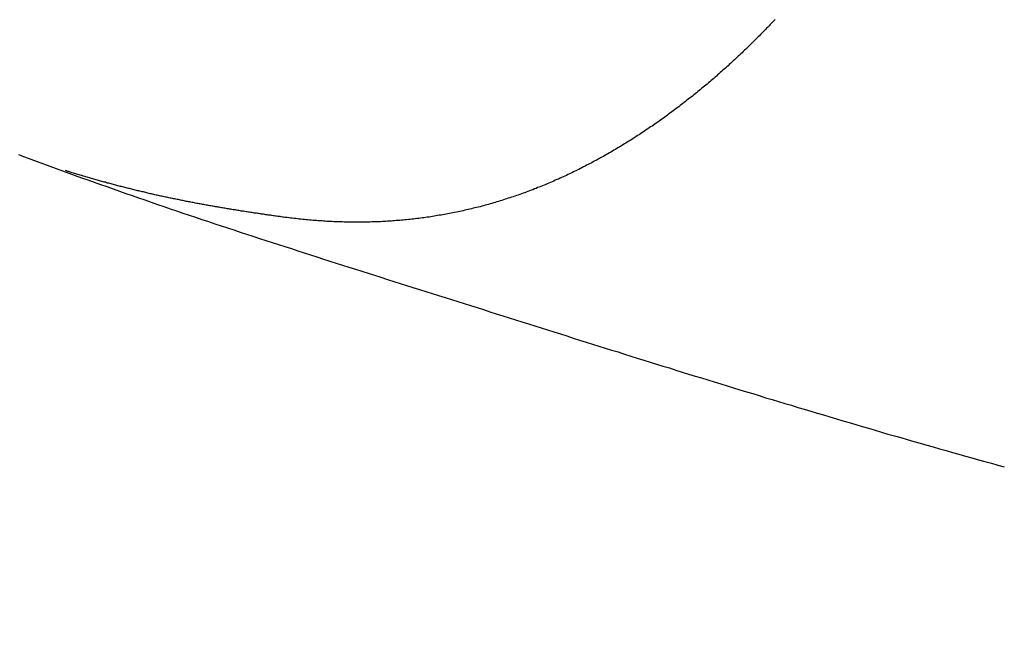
# Model space of a CAD drawing. Header units: millimetres. Extents: x -604189 to 881711, y -381903 to -7297.
# Tile 477 of 656: x -579599 to -579531, y -164194 to -164151. Entities that reach past the tile are written whole.
import ezdxf

# ---------------------------------------------------------------- set-up
doc = ezdxf.new("R2010")
doc.units = ezdxf.units.MM
doc.header["$LTSCALE"] = 100
doc.linetypes.add('0.5_0.5', pattern=[1, 0.5, -0.5])
doc.linetypes.add('ACAD_ISO04W100', pattern=[30.5, 24, -3, 0.5, -3])
doc.layers.get('Defpoints').update_dxf_attribs({"color": 30})
doc.layers.add('OPIS', color=7, linetype='Continuous')
doc.layers.add('strop osie', color=80, linetype='ACAD_ISO04W100', lineweight=5)
doc.styles.get("Standard").update_dxf_attribs({"font": 'romans.shx', "width": 0.5})
doc.dimstyles.new('1 50', dxfattribs={"dimtxt": 150, "dimasz": 80, "dimexe": 1, "dimexo": 1, "dimgap": 20, "dimtad": 1, "dimdec": 0, "dimlfac": 0.1, "dimtxsty": 'Standard', "dimblk": 'ARCHTICK', "dimcen": 200, "dimclrd": 2, "dimadec": 1, "dimazin": 0, "dimtfac": 1, "dimtdec": 0, "dimtmove": 0, "dimatfit": 3, "dimldrblk": 'ARCHTICK', "dimfxl": 120, "dimfxlon": 1, "dimtfill": 1, "dimarcsym": 0})

# ---------------------------------------------------------------- blocks, each defined once
blk = doc.blocks.new('_ArchTick')
at = {"layer": 'strop osie', "color": 0, "const_width": 0.15}
blk.add_lwpolyline([(-0.5, -0.5), (0.5, 0.5)], dxfattribs=at)
blk = doc.blocks.new('*D3294')
at = {"layer": 'Defpoints', "color": 0, "linetype": 'ByBlock', "lineweight": 5, "transparency": 16777216}
for p in [(-595783.126, -159420.303), (-593748.924, -159420.303), (-552118.935, -179940.303)]:
    blk.add_point(p, dxfattribs=at)
at = {"layer": 'OPIS', "color": 0, "linetype": 'Continuous', "lineweight": -2, "transparency": 16777216}
for p, q in [((-595723.126, -159420.303), (-595784.126, -159420.303)), ((-595723.126, -179940.303), (-595784.126, -179940.303))]:
    blk.add_line(p, q, dxfattribs=at)
at = {"layer": 'OPIS', "color": 2, "lineweight": -2, "transparency": 16777216}
blk.add_line((-595783.126, -179940.303), (-595783.126, -159420.303), dxfattribs=at)
at = {"layer": 'OPIS', "color": 2, "linetype": 'ByBlock', "lineweight": -2, "transparency": 16777216, "xscale": 80, "yscale": 80, "zscale": 80}
for p, rotation in [((-595783.126, -159420.303), 90), ((-595783.126, -179940.303), 270)]:
    blk.add_blockref('_ArchTick', p, dxfattribs=dict(at, rotation=rotation))
at = {"layer": 'OPIS', "color": 0, "linetype": 'ByBlock', "lineweight": 13, "transparency": 16777216, "insert": (-595878.126, -169680.303), "char_height": 150, "attachment_point": 5, "rotation": 90, "bg_fill": 3, "box_fill_scale": 1.1, "bg_fill_color": 256, "bg_fill_true_color": 13158600, "bg_fill_transparency": 0}
blk.add_mtext('2052', dxfattribs=at)

msp = doc.modelspace()

# ---------------------------------------------------------------- dimensions: what is measured, and where the dimension line sits
at = {"layer": 'OPIS', "color": 0, "linetype": 'ByBlock', "lineweight": 13}
dim = msp.add_linear_dim(base=(-595783.126, -159420.303), p1=(-552118.935, -179940.303), p2=(-593748.924, -159420.303), angle=90, dimstyle='1 50', override={"dimtmove": 1, "dimfxl": 60, "dimarcsym": 1}, dxfattribs=at)
dim.commit()
dim.dimension.update_dxf_attribs({"geometry": '*D3294', "text_midpoint": (-595878.126, -169680.303)})

# ---------------------------------------------------------------- next in the draw order: hatches: boundary and pattern name
at = {"layer": 'OPIS', "linetype": '0.5_0.5', "lineweight": 13}
h = msp.add_hatch(dxfattribs=at)
h.set_pattern_fill('ANSI37', color=0, scale=130)
h.set_pattern_definition([(45, (-597218.54, 256668.8), (-291.85832, 291.85832), []), (135, (-597218.54, 256668.8), (-291.85832, -291.85832), [])])
edge = h.paths.add_edge_path(flags=16)
edge.add_line((-570958.916, -168985.281), (-571058.916, -168985.281))
edge.add_line((-571058.916, -168985.281), (-572598.916, -168985.281))
edge.add_line((-572598.916, -168985.281), (-572598.915, -170470.3))
edge.add_line((-572598.915, -170470.3), (-570825.763, -170470.3))
edge.add_arc((-570508.916, -170339.099), 342.937, 180, 202.49364, ccw=False)
edge.add_arc((-570508.916, -170339.099), 342.937, 90, 180, ccw=False)
edge.add_line((-570508.916, -169996.163), (-570508.916, -169764.704))
edge.add_arc((-570058.916, -168985.281), 900, 180, 240, ccw=False)
edge = h.paths.add_edge_path(flags=17)
edge.add_line((-569358.915, -170085.281), (-569358.916, -168985.281))
edge.add_line((-569358.916, -168985.281), (-569358.917, -168985.281))
edge.add_line((-569358.917, -168985.281), (-569958.916, -168985.281))
edge.add_line((-569958.916, -168985.281), (-570058.916, -168985.281))
edge.add_line((-570058.916, -168985.281), (-570058.916, -168925.281))
edge.add_line((-570058.916, -168925.281), (-569958.916, -168925.281))
edge.add_line((-569958.916, -168925.281), (-569958.916, -168865.281))
edge.add_line((-569958.916, -168865.281), (-569358.916, -168865.281))
edge.add_line((-569358.916, -168865.281), (-569358.917, -166865.281))
edge.add_line((-569358.917, -166865.281), (-574098.917, -166865.286))
edge.add_line((-574098.917, -166865.286), (-574098.914, -171970.3))
edge.add_line((-574098.914, -171970.3), (-572608.913, -171970.3))
edge.add_line((-572608.913, -171970.3), (-571504.913, -170590.3))
edge.add_line((-571504.913, -170590.3), (-572718.915, -170590.3))
edge.add_line((-572718.915, -170590.3), (-572718.916, -168865.281))
edge.add_line((-572718.916, -168865.281), (-571058.916, -168865.281))
edge.add_line((-571058.916, -168865.281), (-571058.916, -168925.281))
edge.add_line((-571058.916, -168925.281), (-570958.916, -168925.281))
edge.add_line((-570958.916, -168925.281), (-570958.916, -168985.281))
edge.add_arc((-570058.916, -168985.281), 900, 180, 240)
edge.add_line((-570508.916, -169764.704), (-570508.916, -169996.163))
edge.add_arc((-570508.916, -170339.099), 342.937, 0, 90, ccw=False)
edge.add_arc((-570508.916, -170339.099), 342.937, 208.97989, 360, ccw=False)
edge.add_line((-570808.913, -170505.253), (-570808.913, -171171.086))
edge.add_arc((-570808.913, -171220.3), 49.214, 0, 90, ccw=False)
edge.add_arc((-570808.913, -171220.3), 49.214, 270, 360, ccw=False)
edge.add_line((-570808.913, -171269.514), (-570808.913, -171970.3))
edge.add_line((-570808.913, -171970.3), (-569358.914, -171970.3))
edge.add_line((-569358.914, -171970.3), (-569358.915, -170085.281))
h.paths.add_polyline_path([(-561118.924, -159870.303), (-590334.655, -159870.303), (-590334.655, -161470.303), (-562318.924, -161470.303), (-562318.924, -172095.292), (-561118.924, -172095.291), (-561118.924, -168350.303), (-552073.919, -168350.303), (-552073.92, -167150.303), (-561118.924, -167150.303)])
h.paths.add_polyline_path([(-572856.927, -169813.68), (-569451.07, -169813.68), (-569451.07, -169408.68), (-572856.927, -169408.68)], flags=16)
at = {"layer": 'OPIS', "linetype": 'ByBlock', "lineweight": 15}
h = msp.add_hatch(dxfattribs=at)
h.set_pattern_fill('ANSI37', color=0, scale=80, angle=45)
h.set_pattern_definition([(90, (-298582.96, 32475.8), (-254, 0), []), (180, (-298582.96, 32475.8), (-3e-14, -254), [])])
edge = h.paths.add_edge_path()
edge.add_arc((-579589.086, -167378.931), 50, 0, 90)
edge.add_line((-579589.086, -167328.931), (-579794.086, -167328.93))
edge.add_arc((-579794.086, -167378.93), 50, 89.99957, 180)
edge.add_line((-579844.086, -167378.93), (-579844.086, -167822.93))
edge.add_arc((-579794.086, -167822.93), 50, 180, 270)
edge.add_line((-579794.086, -167872.93), (-579589.085, -167872.931))
edge.add_arc((-579589.086, -167822.931), 50, 270.00137, 360)
edge.add_line((-579539.086, -167822.931), (-579539.086, -167378.931))
edge = h.paths.add_edge_path()
edge.add_arc((-579589.086, -167378.931), 50, 0, 90)
edge.add_line((-579589.086, -167328.931), (-579794.086, -167328.93))
edge.add_arc((-579794.086, -167378.93), 50, 89.99957, 180)
edge.add_line((-579844.086, -167378.93), (-579844.086, -167822.93))
edge.add_arc((-579794.086, -167822.93), 50, 180, 270)
edge.add_line((-579794.086, -167872.93), (-579589.085, -167872.931))
edge.add_arc((-579589.086, -167822.931), 50, 270.00137, 360)
edge.add_line((-579539.086, -167822.931), (-579539.086, -167378.931))
edge = h.paths.add_edge_path()
edge.add_line((-579899.087, -167300.93), (-579424.086, -167300.93))
edge.add_line((-579424.086, -167300.93), (-579424.086, -167900.93))
edge.add_line((-579424.086, -167900.93), (-579898.789, -167900.93))
edge.add_arc((-579899.086, -167892.935), 8, 180, 272.12845, ccw=False)
edge.add_line((-579907.086, -167892.935), (-579907.086, -167308.93))
edge.add_arc((-579899.086, -167308.93), 8, 90.0036, 180, ccw=False)
h.paths.add_polyline_path([(-581519.932, -164217.829), (-581520.004, -164223.092), (-581520.079, -164228.355), (-581520.156, -164233.617), (-581520.235, -164238.88), (-581520.318, -164244.143), (-581520.402, -164249.406), (-581520.489, -164254.669), (-581520.579, -164259.931), (-581520.671, -164265.194), (-581520.766, -164270.457), (-581520.863, -164275.719), (-581520.962, -164280.982), (-581521.064, -164286.244), (-581521.169, -164291.506), (-581521.276, -164296.769), (-581521.386, -164302.031), (-581521.498, -164307.293), (-581521.613, -164312.556), (-581521.73, -164317.818), (-581521.85, -164323.08), (-581521.972, -164328.342), (-581522.097, -164333.604), (-581522.225, -164338.866), (-581522.355, -164344.127), (-581522.488, -164349.389), (-581522.623, -164354.651), (-581522.76, -164359.913), (-581522.901, -164365.174), (-581523.043, -164370.436), (-581523.189, -164375.697), (-581523.337, -164380.958), (-581523.487, -164386.22), (-581523.64, -164391.481), (-581523.795, -164396.742), (-581523.953, -164402.003), (-581874.489, -164402.003), (-581874.664, -164396.198), (-581874.835, -164390.392), (-581875.003, -164384.587), (-581875.168, -164378.781), (-581875.329, -164372.976), (-581875.488, -164367.17), (-581875.643, -164361.364), (-581875.796, -164355.558), (-581875.945, -164349.752), (-581876.092, -164343.946), (-581876.235, -164338.14), (-581876.375, -164332.334), (-581876.512, -164326.527), (-581876.646, -164320.721), (-581876.777, -164314.914), (-581876.904, -164309.108), (-581877.029, -164303.301), (-581877.151, -164297.495), (-581877.269, -164291.688), (-581877.385, -164285.881), (-581877.497, -164280.074), (-581877.606, -164274.267), (-581877.713, -164268.461), (-581877.816, -164262.653), (-581877.916, -164256.846), (-581878.014, -164251.039), (-581878.108, -164245.232), (-581878.199, -164239.425), (-581878.287, -164233.618), (-581878.372, -164227.81), (-581878.454, -164222.003), (-581878.533, -164216.196), (-581878.609, -164210.388), (-581878.682, -164204.581), (-581878.751, -164198.773), (-581878.818, -164192.966), (-581878.881, -164187.158), (-581878.941, -164181.35), (-581878.997, -164175.543), (-581879.051, -164169.735), (-581879.101, -164163.927), (-581879.147, -164158.12), (-581879.191, -164152.312), (-581879.231, -164146.504), (-581879.267, -164140.696), (-581879.301, -164134.888), (-581879.332, -164129.081), (-581879.361, -164123.273), (-581879.388, -164117.465), (-581879.413, -164111.657), (-581879.437, -164105.849), (-581879.459, -164100.041), (-581879.475, -164094.233), (-581879.48, -164088.425), (-581879.472, -164082.617), (-581879.448, -164076.809), (-581879.406, -164071.002), (-581879.347, -164065.194), (-581879.269, -164059.387), (-581879.171, -164053.58), (-581879.054, -164047.773), (-581878.917, -164041.967), (-581878.759, -164036.161), (-581878.581, -164030.356), (-581878.381, -164024.551), (-581878.159, -164018.747), (-581877.914, -164012.944), (-581877.642, -164007.143), (-581877.341, -164001.342), (-581877.009, -163995.544), (-581876.642, -163989.748), (-581876.238, -163983.954), (-581875.795, -163978.163), (-581875.304, -163972.376), (-581874.753, -163966.594), (-581874.129, -163960.82), (-581873.419, -163955.056), (-581872.605, -163949.306), (-581871.67, -163943.574), (-581870.596, -163937.865), (-581869.362, -163932.188), (-581867.941, -163926.557), (-581866.302, -163920.987), (-581864.416, -163915.495), (-581862.246, -163910.11), (-581859.744, -163904.869), (-581856.869, -163899.824), (-581853.582, -163895.036), (-581849.851, -163890.591), (-581845.671, -163886.563), (-581841.105, -163882.977), (-581836.224, -163879.833), (-581831.097, -163877.106), (-581825.784, -163874.761), (-581820.336, -163872.759), (-581814.785, -163871.064), (-581809.154, -163869.636), (-581803.468, -163868.44), (-581797.747, -163867.44), (-581792, -163866.603), (-581786.235, -163865.9), (-581780.458, -163865.297), (-581774.674, -163864.778), (-581768.884, -163864.334), (-581763.088, -163863.958), (-581757.289, -163863.646), (-581751.486, -163863.39), (-581745.681, -163863.186), (-581739.874, -163863.026), (-581734.068, -163862.906), (-581728.26, -163862.819), (-581722.453, -163862.761), (-581716.645, -163862.725), (-581710.837, -163862.707), (-581705.029, -163862.7), (-581699.221, -163862.698), (-581693.958, -163862.699), (-581688.694, -163862.704), (-581683.431, -163862.718), (-581678.167, -163862.744), (-581672.904, -163862.788), (-581667.641, -163862.852), (-581662.379, -163862.942), (-581657.117, -163863.062), (-581651.856, -163863.215), (-581646.596, -163863.407), (-581641.337, -163863.64), (-581636.081, -163863.919), (-581630.828, -163864.249), (-581625.579, -163864.634), (-581620.334, -163865.078), (-581615.096, -163865.587), (-581609.864, -163866.17), (-581604.645, -163866.847), (-581599.442, -163867.642), (-581594.263, -163868.578), (-581589.115, -163869.676), (-581584.013, -163870.965), (-581578.971, -163872.474), (-581574.009, -163874.23), (-581569.153, -163876.259), (-581564.436, -163878.591), (-581559.896, -163881.253), (-581555.585, -163884.268), (-581551.554, -163887.652), (-581547.857, -163891.394), (-581544.534, -163895.471), (-581541.574, -163899.824), (-581538.952, -163904.387), (-581536.64, -163909.114), (-581534.606, -163913.968), (-581532.817, -163918.918), (-581531.241, -163923.939), (-581529.854, -163929.016), (-581528.636, -163934.137), (-581527.564, -163939.29), (-581526.619, -163944.467), (-581525.784, -163949.663), (-581525.048, -163954.875), (-581524.397, -163960.099), (-581523.818, -163965.33), (-581523.302, -163970.568), (-581522.84, -163975.811), (-581522.421, -163981.058), (-581522.037, -163986.308), (-581521.685, -163991.559), (-581521.363, -163996.813), (-581521.067, -164002.068), (-581520.796, -164007.324), (-581520.549, -164012.582), (-581520.322, -164017.84), (-581520.116, -164023.1), (-581519.928, -164028.36), (-581519.759, -164033.621), (-581519.607, -164038.882), (-581519.472, -164044.144), (-581519.354, -164049.406), (-581519.252, -164054.668), (-581519.166, -164059.931), (-581519.096, -164065.194), (-581519.041, -164070.457), (-581519.001, -164075.72), (-581518.976, -164080.984), (-581518.964, -164086.247), (-581518.964, -164091.51), (-581518.974, -164096.774), (-581518.991, -164102.037), (-581519.012, -164107.301), (-581519.034, -164112.564), (-581519.057, -164117.828), (-581519.081, -164123.091), (-581519.107, -164128.354), (-581519.135, -164133.618), (-581519.165, -164138.881), (-581519.197, -164144.144), (-581519.232, -164149.408), (-581519.269, -164154.671), (-581519.31, -164159.934), (-581519.353, -164165.198), (-581519.399, -164170.461), (-581519.447, -164175.724), (-581519.498, -164180.987), (-581519.552, -164186.25), (-581519.609, -164191.513), (-581519.668, -164196.777), (-581519.73, -164202.04), (-581519.795, -164207.303), (-581519.862, -164212.566)])
h.paths.add_polyline_path([(-582118.924, -164407.051), (-579418.924, -164407.051), (-579418.924, -162910.783), (-582118.924, -162910.783)])
h.paths.add_polyline_path([(-581950.717, -164839.225), (-581944.91, -164839.127), (-581939.103, -164839.033), (-581933.295, -164838.942), (-581927.488, -164838.854), (-581921.681, -164838.769), (-581915.873, -164838.687), (-581910.066, -164838.608), (-581904.259, -164838.532), (-581898.451, -164838.459), (-581892.644, -164838.39), (-581886.836, -164838.323), (-581881.028, -164838.26), (-581875.221, -164838.2), (-581869.413, -164838.144), (-581863.605, -164838.09), (-581857.798, -164838.04), (-581851.99, -164837.994), (-581846.182, -164837.95), (-581840.374, -164837.91), (-581834.567, -164837.874), (-581828.759, -164837.84), (-581822.951, -164837.809), (-581817.143, -164837.78), (-581811.335, -164837.753), (-581805.527, -164837.728), (-581799.719, -164837.704), (-581793.912, -164837.682), (-581788.104, -164837.666), (-581782.296, -164837.661), (-581776.488, -164837.669), (-581770.68, -164837.693), (-581764.872, -164837.735), (-581759.065, -164837.794), (-581753.257, -164837.872), (-581747.45, -164837.97), (-581741.643, -164838.087), (-581735.837, -164838.224), (-581730.031, -164838.382), (-581724.226, -164838.56), (-581718.422, -164838.76), (-581712.618, -164838.982), (-581706.815, -164839.227), (-581701.013, -164839.499), (-581695.213, -164839.8), (-581689.415, -164840.132), (-581683.618, -164840.499), (-581677.825, -164840.903), (-581672.034, -164841.346), (-581666.246, -164841.837), (-581660.465, -164842.388), (-581654.691, -164843.012), (-581648.927, -164843.722), (-581643.176, -164844.536), (-581637.444, -164845.471), (-581631.736, -164846.545), (-581626.059, -164847.779), (-581620.428, -164849.2), (-581614.858, -164850.839), (-581609.366, -164852.725), (-581603.98, -164854.895), (-581598.739, -164857.397), (-581593.694, -164860.272), (-581588.906, -164863.559), (-581584.462, -164867.29), (-581580.433, -164871.47), (-581576.847, -164876.036), (-581573.704, -164880.917), (-581570.976, -164886.044), (-581568.631, -164891.357), (-581566.63, -164896.805), (-581564.934, -164902.356), (-581563.507, -164907.987), (-581562.31, -164913.673), (-581561.31, -164919.394), (-581560.474, -164925.141), (-581559.77, -164930.906), (-581559.168, -164936.683), (-581558.648, -164942.467), (-581558.204, -164948.257), (-581557.829, -164954.053), (-581557.516, -164959.852), (-581557.261, -164965.655), (-581557.056, -164971.46), (-581556.897, -164977.267), (-581556.776, -164983.073), (-581556.69, -164988.881), (-581556.631, -164994.688), (-581556.596, -165000.496), (-581556.577, -165006.304), (-581556.57, -165012.112), (-581556.569, -165017.92), (-581556.57, -165023.183), (-581556.575, -165028.447), (-581556.588, -165033.71), (-581556.615, -165038.974), (-581556.658, -165044.237), (-581556.723, -165049.5), (-581556.813, -165054.762), (-581556.932, -165060.024), (-581557.086, -165065.285), (-581557.277, -165070.545), (-581557.51, -165075.804), (-581557.79, -165081.06), (-581558.119, -165086.313), (-581558.504, -165091.562), (-581558.949, -165096.807), (-581559.458, -165102.045), (-581560.04, -165107.276), (-581560.717, -165112.496), (-581561.513, -165117.699), (-581562.448, -165122.878), (-581563.547, -165128.026), (-581564.836, -165133.128), (-581566.345, -165138.17), (-581568.1, -165143.132), (-581570.129, -165147.988), (-581572.461, -165152.705), (-581575.123, -165157.245), (-581578.139, -165161.556), (-581581.522, -165165.587), (-581585.265, -165169.284), (-581589.342, -165172.607), (-581593.694, -165175.567), (-581598.257, -165178.189), (-581602.985, -165180.501), (-581607.838, -165182.535), (-581612.788, -165184.324), (-581617.81, -165185.9), (-581622.887, -165187.287), (-581628.007, -165188.505), (-581633.16, -165189.577), (-581638.337, -165190.522), (-581643.534, -165191.357), (-581648.746, -165192.093), (-581653.969, -165192.744), (-581659.201, -165193.323), (-581664.439, -165193.839), (-581669.682, -165194.301), (-581674.929, -165194.72), (-581680.178, -165195.104), (-581685.43, -165195.456), (-581690.683, -165195.778), (-581695.938, -165196.074), (-581701.195, -165196.345), (-581706.452, -165196.592), (-581711.711, -165196.819), (-581716.97, -165197.025), (-581722.23, -165197.213), (-581727.491, -165197.382), (-581732.752, -165197.534), (-581738.014, -165197.669), (-581743.276, -165197.787), (-581748.539, -165197.889), (-581753.801, -165197.975), (-581759.064, -165198.045), (-581764.327, -165198.1), (-581769.591, -165198.14), (-581774.854, -165198.165), (-581780.118, -165198.177), (-581785.381, -165198.177), (-581790.644, -165198.167), (-581795.908, -165198.15), (-581801.171, -165198.129), (-581806.435, -165198.107), (-581811.698, -165198.084), (-581816.961, -165198.06), (-581822.225, -165198.034), (-581827.488, -165198.006), (-581832.752, -165197.976), (-581838.015, -165197.944), (-581843.278, -165197.909), (-581848.541, -165197.872), (-581853.805, -165197.831), (-581859.068, -165197.788), (-581864.331, -165197.742), (-581869.594, -165197.694), (-581874.858, -165197.643), (-581880.121, -165197.589), (-581885.384, -165197.532), (-581890.647, -165197.473), (-581895.91, -165197.411), (-581901.173, -165197.346), (-581906.436, -165197.279), (-581911.699, -165197.209), (-581916.962, -165197.137), (-581922.225, -165197.062), (-581927.488, -165196.985), (-581932.751, -165196.906), (-581938.014, -165196.823), (-581943.276, -165196.739), (-581948.539, -165196.652), (-581953.802, -165196.562), (-581959.064, -165196.47), (-581964.327, -165196.375), (-581969.59, -165196.278), (-581974.852, -165196.179), (-581980.115, -165196.077), (-581985.377, -165195.972), (-581990.639, -165195.865), (-581995.902, -165195.755), (-582001.164, -165195.643), (-582006.426, -165195.528), (-582011.688, -165195.411), (-582016.95, -165195.291), (-582022.212, -165195.169), (-582027.474, -165195.044), (-582032.736, -165194.916), (-582037.998, -165194.786), (-582043.26, -165194.653), (-582048.521, -165194.518), (-582053.783, -165194.381), (-582059.045, -165194.24), (-582064.306, -165194.098), (-582069.568, -165193.952), (-582074.829, -165193.804), (-582080.09, -165193.654), (-582085.351, -165193.501), (-582090.613, -165193.346), (-582095.874, -165193.188), (-582095.874, -164842.652), (-582090.068, -164842.477), (-582084.263, -164842.306), (-582078.457, -164842.138), (-582072.652, -164841.973), (-582066.846, -164841.812), (-582061.04, -164841.653), (-582055.235, -164841.498), (-582049.429, -164841.345), (-582043.623, -164841.196), (-582037.817, -164841.049), (-582032.01, -164840.906), (-582026.204, -164840.766), (-582020.398, -164840.629), (-582014.591, -164840.495), (-582008.785, -164840.364), (-582002.978, -164840.237), (-581997.172, -164840.112), (-581991.365, -164839.99), (-581985.558, -164839.872), (-581979.752, -164839.756), (-581973.945, -164839.644), (-581968.138, -164839.535), (-581962.331, -164839.428), (-581956.524, -164839.325)])
edge = h.paths.add_edge_path()
edge.add_arc((-581748.924, -162268.543), 50, 0, 90.00043)
edge.add_line((-581748.924, -162218.543), (-581953.924, -162218.545))
edge.add_arc((-581953.924, -162268.545), 50, 90.00087, 180)
edge.add_line((-582003.924, -162268.545), (-582003.924, -162712.545))
edge.add_arc((-581953.924, -162712.545), 50, 180, 270.00224)
edge.add_line((-581953.922, -162762.545), (-581748.923, -162762.543))
edge.add_arc((-581748.924, -162712.543), 50, 270.00087, 360)
edge.add_line((-581698.924, -162712.543), (-581698.924, -162268.543))
edge = h.paths.add_edge_path()
edge.add_arc((-581748.924, -161668.543), 50, 0, 90.00043)
edge.add_line((-581748.924, -161618.543), (-581953.924, -161618.545))
edge.add_arc((-581953.924, -161668.545), 50, 90.00087, 180)
edge.add_line((-582003.924, -161668.545), (-582003.924, -162112.545))
edge.add_arc((-581953.924, -162112.545), 50, 180, 270.00224)
edge.add_line((-581953.922, -162162.545), (-581748.923, -162162.543))
edge.add_arc((-581748.924, -162112.543), 50, 270.00087, 360)
edge.add_line((-581698.924, -162112.543), (-581698.924, -161668.543))
h.paths.add_polyline_path([(-582118.924, -162790.543), (-579418.924, -162790.543), (-579418.924, -161590.543), (-582118.924, -161590.543)])
edge = h.paths.add_edge_path()
edge.add_arc((-579794.086, -168270.003), 50, 89.99957, 180)
edge.add_line((-579844.086, -168270.003), (-579844.086, -168714.003))
edge.add_arc((-579794.086, -168714.003), 50, 180, 270)
edge.add_line((-579794.086, -168764.003), (-579589.085, -168764.004))
edge.add_arc((-579589.086, -168714.004), 50, 270.00137, 360)
edge.add_line((-579539.086, -168714.004), (-579539.086, -168270.004))
edge.add_arc((-579589.086, -168270.004), 50, 0, 90)
edge.add_line((-579589.086, -168220.004), (-579794.086, -168220.003))
edge = h.paths.add_edge_path()
edge.add_arc((-579589.086, -169161.078), 50, 0, 90)
edge.add_line((-579589.086, -169111.078), (-579794.086, -169111.076))
edge.add_arc((-579794.086, -169161.076), 50, 89.99957, 180)
edge.add_line((-579844.086, -169161.076), (-579844.086, -169605.076))
edge.add_arc((-579794.086, -169605.076), 50, 180, 270)
edge.add_line((-579794.086, -169655.076), (-579589.085, -169655.078))
edge.add_arc((-579589.086, -169605.078), 50, 270.00137, 360)
edge.add_line((-579539.086, -169605.078), (-579539.086, -169161.078))
edge = h.paths.add_edge_path()
edge.add_arc((-579794.086, -170052.15), 50, 89.99957, 180)
edge.add_line((-579844.086, -170052.15), (-579844.086, -170496.15))
edge.add_arc((-579794.086, -170496.15), 50, 180, 270)
edge.add_line((-579794.086, -170546.15), (-579589.085, -170546.151))
edge.add_arc((-579589.086, -170496.151), 50, 270.00137, 360)
edge.add_line((-579539.086, -170496.151), (-579539.086, -170052.151))
edge.add_arc((-579589.086, -170052.151), 50, 0, 90)
edge.add_line((-579589.086, -170002.151), (-579794.086, -170002.15))
edge = h.paths.add_edge_path()
edge.add_arc((-579794.086, -170943.223), 50, 89.99957, 180)
edge.add_line((-579844.086, -170943.223), (-579844.086, -171387.223))
edge.add_arc((-579794.086, -171387.223), 50, 180, 270)
edge.add_line((-579794.086, -171437.223), (-579589.085, -171437.224))
edge.add_arc((-579589.086, -171387.224), 50, 270.00137, 360)
edge.add_line((-579539.086, -171387.224), (-579539.086, -170943.224))
edge.add_arc((-579589.086, -170943.224), 50, 0, 90)
edge.add_line((-579589.086, -170893.224), (-579794.086, -170893.223))
h.paths.add_polyline_path([(-579418.924, -164527.291), (-582118.924, -164527.291), (-582118.924, -171970.3), (-579418.924, -171970.3)])

# ---------------------------------------------------------------- next in the draw order: linework, layer by layer
at = {"color": 0}
for points in [[(-579547.011, -164151.33, 0), (-579547.093, -164151.42, 0), (-579547.176, -164151.51, 0), (-579547.259, -164151.6, 0), (-579547.342, -164151.68, 0), (-579547.425, -164151.77, 0), (-579547.509, -164151.86, 0), (-579547.593, -164151.94, 0), (-579547.676, -164152.03, 0), (-579547.76, -164152.11, 0), (-579547.845, -164152.2, 0), (-579547.929, -164152.29, 0), (-579548.014, -164152.37, 0), (-579548.098, -164152.46, 0), (-579548.183, -164152.54, 0), (-579548.268, -164152.63, 0), (-579548.354, -164152.71, 0), (-579548.439, -164152.8, 0), (-579548.525, -164152.88, 0), (-579548.61, -164152.97, 0), (-579548.696, -164153.05, 0), (-579548.782, -164153.14, 0), (-579548.869, -164153.22, 0), (-579548.955, -164153.3, 0), (-579549.042, -164153.39, 0), (-579549.129, -164153.47, 0), (-579549.216, -164153.55, 0), (-579549.303, -164153.64, 0), (-579549.39, -164153.72, 0), (-579549.478, -164153.8, 0), (-579549.565, -164153.88, 0), (-579549.653, -164153.97, 0), (-579549.741, -164154.05, 0), (-579549.83, -164154.13, 0), (-579549.918, -164154.21, 0), (-579550.007, -164154.29, 0), (-579550.096, -164154.38, 0), (-579550.185, -164154.46, 0), (-579550.274, -164154.54, 0), (-579550.363, -164154.62, 0), (-579550.452, -164154.7, 0), (-579550.542, -164154.78, 0), (-579550.632, -164154.86, 0), (-579550.722, -164154.94, 0), (-579550.812, -164155.02, 0), (-579550.903, -164155.1, 0), (-579550.993, -164155.18, 0), (-579551.084, -164155.26, 0), (-579551.175, -164155.34, 0), (-579551.266, -164155.42, 0), (-579551.357, -164155.49, 0), (-579551.449, -164155.57, 0), (-579551.54, -164155.65, 0), (-579551.632, -164155.73, 0), (-579551.724, -164155.81, 0), (-579551.816, -164155.88, 0), (-579551.909, -164155.96, 0), (-579552.001, -164156.04, 0), (-579552.094, -164156.11, 0), (-579552.187, -164156.19, 0), (-579552.28, -164156.27, 0), (-579552.373, -164156.34, 0), (-579552.466, -164156.42, 0), (-579552.56, -164156.5, 0), (-579552.654, -164156.57, 0), (-579552.748, -164156.65, 0), (-579552.842, -164156.72, 0), (-579552.936, -164156.8, 0), (-579553.03, -164156.87, 0), (-579553.125, -164156.94, 0), (-579553.22, -164157.02, 0), (-579553.315, -164157.09, 0), (-579553.41, -164157.17, 0), (-579553.505, -164157.24, 0), (-579553.601, -164157.31, 0), (-579553.697, -164157.39, 0), (-579553.793, -164157.46, 0), (-579553.889, -164157.53, 0), (-579553.985, -164157.6, 0), (-579554.081, -164157.68, 0), (-579554.178, -164157.75, 0), (-579554.275, -164157.82, 0), (-579554.372, -164157.89, 0), (-579554.469, -164157.96, 0), (-579554.566, -164158.03, 0), (-579554.664, -164158.1, 0), (-579554.761, -164158.17, 0), (-579554.859, -164158.24, 0), (-579554.957, -164158.31, 0), (-579555.055, -164158.38, 0), (-579555.154, -164158.45, 0), (-579555.252, -164158.52, 0), (-579555.351, -164158.59, 0), (-579555.45, -164158.66, 0), (-579555.549, -164158.73, 0), (-579555.648, -164158.79, 0), (-579555.748, -164158.86, 0), (-579555.847, -164158.93, 0), (-579555.947, -164159, 0), (-579556.047, -164159.06, 0), (-579556.147, -164159.13, 0), (-579556.248, -164159.2, 0), (-579556.348, -164159.26, 0), (-579556.449, -164159.33, 0), (-579556.55, -164159.39, 0), (-579556.651, -164159.46, 0), (-579556.752, -164159.53, 0), (-579556.854, -164159.59, 0), (-579556.956, -164159.65, 0), (-579557.057, -164159.72, 0), (-579557.159, -164159.78, 0), (-579557.262, -164159.85, 0), (-579557.364, -164159.91, 0), (-579557.467, -164159.97, 0), (-579557.569, -164160.04, 0), (-579557.672, -164160.1, 0), (-579557.776, -164160.16, 0), (-579557.879, -164160.22, 0), (-579557.982, -164160.28, 0), (-579558.086, -164160.35, 0), (-579558.19, -164160.41, 0), (-579558.294, -164160.47, 0), (-579558.398, -164160.53, 0), (-579558.502, -164160.59, 0), (-579558.607, -164160.65, 0), (-579558.712, -164160.71, 0), (-579558.817, -164160.77, 0), (-579558.922, -164160.83, 0), (-579559.027, -164160.89, 0), (-579559.132, -164160.94, 0), (-579559.238, -164161, 0), (-579559.344, -164161.06, 0), (-579559.45, -164161.12, 0), (-579559.556, -164161.17, 0), (-579559.662, -164161.23, 0), (-579559.768, -164161.29, 0), (-579559.875, -164161.34, 0), (-579559.982, -164161.4, 0), (-579560.089, -164161.45, 0), (-579560.196, -164161.51, 0), (-579560.303, -164161.56, 0), (-579560.411, -164161.62, 0), (-579560.518, -164161.67, 0), (-579560.626, -164161.73, 0), (-579560.734, -164161.78, 0), (-579560.842, -164161.83, 0), (-579560.95, -164161.89, 0), (-579561.059, -164161.94, 0), (-579561.167, -164161.99, 0), (-579561.276, -164162.04, 0), (-579561.385, -164162.09, 0), (-579561.494, -164162.15, 0), (-579561.603, -164162.2, 0), (-579561.713, -164162.25, 0), (-579561.822, -164162.3, 0), (-579561.932, -164162.35, 0), (-579562.042, -164162.4, 0), (-579562.152, -164162.44, 0), (-579562.262, -164162.49, 0), (-579562.372, -164162.54, 0), (-579562.483, -164162.59, 0), (-579562.593, -164162.64, 0), (-579562.704, -164162.68, 0), (-579562.815, -164162.73, 0), (-579562.926, -164162.78, 0), (-579563.037, -164162.82, 0), (-579563.149, -164162.87, 0), (-579563.26, -164162.91, 0), (-579563.372, -164162.96, 0), (-579563.484, -164163, 0), (-579563.596, -164163.05, 0), (-579563.708, -164163.09, 0), (-579563.82, -164163.14, 0), (-579563.932, -164163.18, 0), (-579564.045, -164163.22, 0), (-579564.158, -164163.26, 0), (-579564.27, -164163.31, 0), (-579564.383, -164163.35, 0), (-579564.496, -164163.39, 0), (-579564.61, -164163.43, 0), (-579564.723, -164163.47, 0), (-579564.837, -164163.51, 0), (-579564.95, -164163.55, 0), (-579565.064, -164163.59, 0), (-579565.178, -164163.63, 0), (-579565.292, -164163.66, 0), (-579565.406, -164163.7, 0), (-579565.521, -164163.74, 0), (-579565.635, -164163.78, 0), (-579565.75, -164163.81, 0), (-579565.865, -164163.85, 0), (-579565.979, -164163.89, 0), (-579566.094, -164163.92, 0), (-579566.21, -164163.96, 0), (-579566.325, -164163.99, 0), (-579566.44, -164164.03, 0), (-579566.556, -164164.06, 0), (-579566.671, -164164.09, 0), (-579566.787, -164164.13, 0), (-579566.903, -164164.16, 0), (-579567.019, -164164.19, 0), (-579567.135, -164164.22, 0), (-579567.251, -164164.25, 0), (-579567.368, -164164.29, 0), (-579567.484, -164164.32, 0), (-579567.601, -164164.35, 0), (-579567.717, -164164.38, 0), (-579567.834, -164164.41, 0), (-579567.951, -164164.43, 0), (-579568.068, -164164.46, 0), (-579568.185, -164164.49, 0), (-579568.302, -164164.52, 0), (-579568.42, -164164.55, 0), (-579568.537, -164164.57, 0), (-579568.655, -164164.6, 0), (-579568.772, -164164.63, 0), (-579568.89, -164164.65, 0), (-579569.008, -164164.68, 0), (-579569.126, -164164.7, 0), (-579569.244, -164164.72, 0), (-579569.362, -164164.75, 0), (-579569.48, -164164.77, 0), (-579569.598, -164164.79, 0), (-579569.717, -164164.82, 0), (-579569.835, -164164.84, 0), (-579569.954, -164164.86, 0), (-579570.072, -164164.88, 0), (-579570.191, -164164.9, 0), (-579570.309, -164164.92, 0), (-579570.428, -164164.94, 0), (-579570.547, -164164.96, 0), (-579570.666, -164164.98, 0), (-579570.785, -164165, 0), (-579570.904, -164165.02, 0), (-579571.023, -164165.04, 0), (-579571.142, -164165.05, 0), (-579571.262, -164165.07, 0), (-579571.381, -164165.09, 0), (-579571.5, -164165.1, 0), (-579571.62, -164165.12, 0), (-579571.739, -164165.13, 0), (-579571.859, -164165.15, 0), (-579571.978, -164165.16, 0), (-579572.098, -164165.18, 0), (-579572.218, -164165.19, 0), (-579572.338, -164165.2, 0), (-579572.457, -164165.22, 0), (-579572.577, -164165.23, 0), (-579572.697, -164165.24, 0), (-579572.817, -164165.25, 0), (-579572.937, -164165.26, 0), (-579573.057, -164165.27, 0), (-579573.177, -164165.28, 0), (-579573.297, -164165.29, 0), (-579573.417, -164165.3, 0), (-579573.537, -164165.31, 0), (-579573.657, -164165.32, 0), (-579573.777, -164165.33, 0), (-579573.898, -164165.33, 0), (-579574.018, -164165.34, 0), (-579574.138, -164165.35, 0), (-579574.258, -164165.35, 0), (-579574.379, -164165.36, 0), (-579574.499, -164165.36, 0), (-579574.619, -164165.37, 0), (-579574.74, -164165.37, 0), (-579574.86, -164165.38, 0), (-579574.98, -164165.38, 0), (-579575.101, -164165.39, 0), (-579575.221, -164165.39, 0), (-579575.342, -164165.39, 0), (-579575.462, -164165.39, 0), (-579575.582, -164165.39, 0), (-579575.703, -164165.4, 0), (-579575.823, -164165.4, 0), (-579575.944, -164165.4, 0), (-579576.064, -164165.4, 0), (-579576.185, -164165.4, 0), (-579576.305, -164165.4, 0), (-579576.426, -164165.39, 0), (-579576.546, -164165.39, 0), (-579576.666, -164165.39, 0), (-579576.787, -164165.39, 0), (-579576.907, -164165.39, 0), (-579577.028, -164165.38, 0), (-579577.148, -164165.38, 0), (-579577.268, -164165.37, 0), (-579577.389, -164165.37, 0), (-579577.509, -164165.37, 0), (-579577.629, -164165.36, 0), (-579577.75, -164165.35, 0), (-579577.87, -164165.35, 0), (-579577.99, -164165.34, 0), (-579578.111, -164165.34, 0), (-579578.231, -164165.33, 0), (-579578.351, -164165.32, 0), (-579578.471, -164165.31, 0), (-579578.591, -164165.31, 0), (-579578.711, -164165.3, 0), (-579578.832, -164165.29, 0), (-579578.952, -164165.28, 0), (-579579.072, -164165.27, 0), (-579579.192, -164165.26, 0), (-579579.312, -164165.25, 0), (-579579.431, -164165.24, 0), (-579579.551, -164165.23, 0), (-579579.671, -164165.22, 0), (-579579.791, -164165.2, 0), (-579579.911, -164165.19, 0), (-579580.031, -164165.18, 0), (-579580.15, -164165.17, 0), (-579580.27, -164165.15, 0), (-579580.39, -164165.14, 0), (-579580.509, -164165.12, 0), (-579580.629, -164165.11, 0), (-579580.748, -164165.1, 0), (-579580.867, -164165.08, 0)], [(-579599.52, -164160.7, 0), (-579599.084, -164160.86, 0), (-579598.647, -164161.03, 0), (-579598.21, -164161.19, 0), (-579597.773, -164161.35, 0), (-579597.336, -164161.51, 0), (-579596.899, -164161.67, 0), (-579596.461, -164161.83, 0), (-579596.023, -164161.99, 0), (-579595.585, -164162.15, 0), (-579595.147, -164162.31, 0), (-579594.708, -164162.46, 0), (-579594.269, -164162.62, 0), (-579593.83, -164162.78, 0), (-579593.391, -164162.93, 0), (-579592.951, -164163.09, 0), (-579592.512, -164163.24, 0), (-579592.072, -164163.4, 0), (-579591.632, -164163.55, 0), (-579591.191, -164163.7, 0), (-579590.751, -164163.85, 0), (-579590.31, -164164.01, 0), (-579589.869, -164164.16, 0), (-579589.428, -164164.31, 0), (-579588.987, -164164.46, 0), (-579588.546, -164164.61, 0), (-579588.104, -164164.76, 0), (-579587.663, -164164.9, 0), (-579587.221, -164165.05, 0), (-579586.779, -164165.2, 0), (-579586.337, -164165.35, 0), (-579585.894, -164165.5, 0), (-579585.452, -164165.64, 0), (-579585.009, -164165.79, 0), (-579584.567, -164165.93, 0), (-579584.124, -164166.08, 0), (-579583.681, -164166.23, 0), (-579583.238, -164166.37, 0), (-579582.794, -164166.52, 0), (-579582.351, -164166.66, 0), (-579581.908, -164166.8, 0), (-579581.464, -164166.95, 0), (-579581.021, -164167.09, 0), (-579580.577, -164167.23, 0), (-579580.133, -164167.38, 0), (-579579.689, -164167.52, 0), (-579579.245, -164167.66, 0), (-579578.801, -164167.81, 0), (-579578.357, -164167.95, 0), (-579577.913, -164168.09, 0), (-579577.469, -164168.23, 0), (-579577.025, -164168.37, 0), (-579576.58, -164168.51, 0), (-579576.136, -164168.65, 0), (-579575.691, -164168.8, 0), (-579575.247, -164168.94, 0), (-579574.802, -164169.08, 0), (-579574.358, -164169.22, 0), (-579573.913, -164169.36, 0), (-579573.469, -164169.5, 0), (-579573.024, -164169.64, 0), (-579572.579, -164169.78, 0), (-579572.135, -164169.92, 0), (-579571.69, -164170.06, 0), (-579571.245, -164170.2, 0), (-579570.801, -164170.34, 0), (-579570.356, -164170.48, 0), (-579569.911, -164170.62, 0), (-579569.467, -164170.76, 0), (-579569.022, -164170.9, 0), (-579568.577, -164171.04, 0), (-579568.133, -164171.18, 0), (-579567.688, -164171.32, 0), (-579567.243, -164171.46, 0), (-579566.799, -164171.61, 0), (-579566.354, -164171.75, 0), (-579565.909, -164171.89, 0), (-579565.465, -164172.03, 0), (-579565.02, -164172.17, 0), (-579564.576, -164172.31, 0), (-579564.131, -164172.45, 0), (-579563.686, -164172.59, 0), (-579563.242, -164172.73, 0), (-579562.797, -164172.87, 0), (-579562.352, -164173.01, 0), (-579561.908, -164173.15, 0), (-579561.463, -164173.29, 0), (-579561.018, -164173.43, 0), (-579560.574, -164173.57, 0), (-579560.129, -164173.71, 0), (-579559.684, -164173.85, 0), (-579559.239, -164173.99, 0), (-579558.795, -164174.13, 0), (-579558.35, -164174.27, 0), (-579557.905, -164174.4, 0), (-579557.46, -164174.54, 0), (-579557.015, -164174.68, 0), (-579556.57, -164174.82, 0), (-579556.125, -164174.96, 0), (-579555.68, -164175.1, 0), (-579555.235, -164175.24, 0), (-579554.79, -164175.38, 0), (-579554.345, -164175.51, 0), (-579553.9, -164175.65, 0), (-579553.454, -164175.79, 0), (-579553.009, -164175.93, 0), (-579552.564, -164176.07, 0), (-579552.118, -164176.2, 0), (-579551.673, -164176.34, 0), (-579551.228, -164176.48, 0), (-579550.782, -164176.61, 0), (-579550.336, -164176.75, 0), (-579549.891, -164176.89, 0), (-579549.445, -164177.02, 0), (-579548.999, -164177.16, 0), (-579548.554, -164177.29, 0), (-579548.108, -164177.43, 0), (-579547.662, -164177.57, 0), (-579547.216, -164177.7, 0), (-579546.77, -164177.84, 0), (-579546.323, -164177.97, 0), (-579545.877, -164178.1, 0), (-579545.431, -164178.24, 0), (-579544.985, -164178.37, 0), (-579544.538, -164178.51, 0), (-579544.092, -164178.64, 0), (-579543.645, -164178.77, 0), (-579543.198, -164178.9, 0), (-579542.751, -164179.04, 0), (-579542.305, -164179.17, 0), (-579541.858, -164179.3, 0), (-579541.411, -164179.43, 0), (-579540.963, -164179.56, 0), (-579540.516, -164179.69, 0), (-579540.069, -164179.83, 0), (-579539.622, -164179.96, 0), (-579539.174, -164180.09, 0), (-579538.726, -164180.21, 0), (-579538.279, -164180.34, 0), (-579537.831, -164180.47, 0), (-579537.383, -164180.6, 0), (-579536.935, -164180.73, 0), (-579536.487, -164180.86, 0), (-579536.039, -164180.99, 0), (-579535.59, -164181.11, 0), (-579535.142, -164181.24, 0), (-579534.693, -164181.37, 0), (-579534.245, -164181.49, 0), (-579533.796, -164181.62, 0), (-579533.347, -164181.74, 0), (-579532.898, -164181.87, 0), (-579532.449, -164181.99, 0), (-579532, -164182.11, 0), (-579531.55, -164182.24, 0), (-579531.101, -164182.36, 0)], [(-579580.867, -164165.08, 0), (-579580.949, -164165.07, 0), (-579581.031, -164165.06, 0), (-579581.112, -164165.05, 0), (-579581.194, -164165.04, 0), (-579581.276, -164165.03, 0), (-579581.357, -164165.01, 0), (-579581.439, -164165, 0), (-579581.521, -164164.99, 0), (-579581.602, -164164.98, 0), (-579581.684, -164164.97, 0), (-579581.766, -164164.96, 0), (-579581.847, -164164.95, 0), (-579581.929, -164164.93, 0), (-579582.011, -164164.92, 0), (-579582.092, -164164.91, 0), (-579582.174, -164164.9, 0), (-579582.255, -164164.89, 0), (-579582.337, -164164.88, 0), (-579582.419, -164164.86, 0), (-579582.5, -164164.85, 0), (-579582.582, -164164.84, 0), (-579582.663, -164164.83, 0), (-579582.745, -164164.82, 0), (-579582.826, -164164.8, 0), (-579582.908, -164164.79, 0), (-579582.99, -164164.78, 0), (-579583.071, -164164.77, 0), (-579583.153, -164164.76, 0), (-579583.234, -164164.74, 0), (-579583.316, -164164.73, 0), (-579583.397, -164164.72, 0), (-579583.479, -164164.71, 0), (-579583.56, -164164.69, 0), (-579583.642, -164164.68, 0), (-579583.723, -164164.67, 0), (-579583.805, -164164.66, 0), (-579583.886, -164164.64, 0), (-579583.967, -164164.63, 0), (-579584.049, -164164.62, 0), (-579584.13, -164164.61, 0), (-579584.212, -164164.59, 0), (-579584.293, -164164.58, 0), (-579584.375, -164164.57, 0), (-579584.456, -164164.55, 0), (-579584.537, -164164.54, 0), (-579584.619, -164164.53, 0), (-579584.7, -164164.51, 0), (-579584.781, -164164.5, 0), (-579584.863, -164164.49, 0), (-579584.944, -164164.47, 0), (-579585.025, -164164.46, 0), (-579585.107, -164164.45, 0), (-579585.188, -164164.43, 0), (-579585.269, -164164.42, 0), (-579585.351, -164164.41, 0), (-579585.432, -164164.39, 0), (-579585.513, -164164.38, 0), (-579585.594, -164164.36, 0), (-579585.676, -164164.35, 0), (-579585.757, -164164.34, 0), (-579585.838, -164164.32, 0), (-579585.919, -164164.31, 0), (-579586.001, -164164.29, 0), (-579586.082, -164164.28, 0), (-579586.163, -164164.27, 0), (-579586.244, -164164.25, 0), (-579586.325, -164164.24, 0), (-579586.406, -164164.22, 0), (-579586.487, -164164.21, 0), (-579586.569, -164164.19, 0), (-579586.65, -164164.18, 0), (-579586.731, -164164.16, 0), (-579586.812, -164164.15, 0), (-579586.893, -164164.13, 0), (-579586.974, -164164.12, 0), (-579587.055, -164164.1, 0), (-579587.136, -164164.09, 0), (-579587.217, -164164.07, 0), (-579587.298, -164164.06, 0), (-579587.379, -164164.04, 0), (-579587.46, -164164.03, 0), (-579587.541, -164164.01, 0), (-579587.622, -164163.99, 0), (-579587.703, -164163.98, 0), (-579587.784, -164163.96, 0), (-579587.865, -164163.95, 0), (-579587.946, -164163.93, 0), (-579588.026, -164163.91, 0), (-579588.107, -164163.9, 0), (-579588.188, -164163.88, 0), (-579588.269, -164163.87, 0), (-579588.35, -164163.85, 0), (-579588.431, -164163.83, 0), (-579588.511, -164163.82, 0), (-579588.592, -164163.8, 0), (-579588.673, -164163.78, 0), (-579588.754, -164163.77, 0), (-579588.834, -164163.75, 0), (-579588.915, -164163.73, 0), (-579588.996, -164163.72, 0), (-579589.076, -164163.7, 0), (-579589.157, -164163.68, 0), (-579589.238, -164163.66, 0), (-579589.318, -164163.65, 0), (-579589.399, -164163.63, 0), (-579589.479, -164163.61, 0), (-579589.56, -164163.6, 0), (-579589.64, -164163.58, 0), (-579589.721, -164163.56, 0), (-579589.801, -164163.54, 0), (-579589.882, -164163.52, 0), (-579589.962, -164163.51, 0), (-579590.043, -164163.49, 0), (-579590.123, -164163.47, 0), (-579590.204, -164163.45, 0), (-579590.284, -164163.43, 0), (-579590.365, -164163.42, 0), (-579590.445, -164163.4, 0), (-579590.525, -164163.38, 0), (-579590.606, -164163.36, 0), (-579590.686, -164163.34, 0), (-579590.766, -164163.32, 0), (-579590.846, -164163.3, 0), (-579590.927, -164163.29, 0), (-579591.007, -164163.27, 0), (-579591.087, -164163.25, 0), (-579591.167, -164163.23, 0), (-579591.247, -164163.21, 0), (-579591.328, -164163.19, 0), (-579591.408, -164163.17, 0), (-579591.488, -164163.15, 0), (-579591.568, -164163.13, 0), (-579591.648, -164163.11, 0), (-579591.728, -164163.09, 0), (-579591.808, -164163.07, 0), (-579591.888, -164163.05, 0), (-579591.968, -164163.03, 0), (-579592.048, -164163.01, 0), (-579592.128, -164162.99, 0), (-579592.208, -164162.97, 0), (-579592.288, -164162.95, 0), (-579592.368, -164162.93, 0), (-579592.447, -164162.91, 0), (-579592.527, -164162.89, 0), (-579592.607, -164162.87, 0), (-579592.687, -164162.85, 0), (-579592.767, -164162.83, 0), (-579592.846, -164162.81, 0), (-579592.926, -164162.78, 0), (-579593.006, -164162.76, 0), (-579593.085, -164162.74, 0), (-579593.165, -164162.72, 0), (-579593.245, -164162.7, 0), (-579593.324, -164162.68, 0), (-579593.404, -164162.66, 0), (-579593.483, -164162.63, 0), (-579593.563, -164162.61, 0), (-579593.642, -164162.59, 0), (-579593.722, -164162.57, 0), (-579593.801, -164162.55, 0), (-579593.881, -164162.52, 0), (-579593.96, -164162.5, 0), (-579594.04, -164162.48, 0), (-579594.119, -164162.46, 0), (-579594.198, -164162.43, 0), (-579594.278, -164162.41, 0), (-579594.357, -164162.39, 0), (-579594.436, -164162.37, 0), (-579594.515, -164162.34, 0), (-579594.595, -164162.32, 0), (-579594.674, -164162.3, 0), (-579594.753, -164162.28, 0), (-579594.832, -164162.25, 0), (-579594.911, -164162.23, 0), (-579594.99, -164162.21, 0), (-579595.069, -164162.18, 0), (-579595.148, -164162.16, 0), (-579595.227, -164162.13, 0), (-579595.306, -164162.11, 0), (-579595.385, -164162.09, 0), (-579595.464, -164162.06, 0), (-579595.543, -164162.04, 0), (-579595.622, -164162.02, 0), (-579595.701, -164161.99, 0), (-579595.779, -164161.97, 0), (-579595.858, -164161.94, 0), (-579595.937, -164161.92, 0), (-579596.016, -164161.89, 0), (-579596.094, -164161.87, 0), (-579596.173, -164161.84, 0), (-579596.252, -164161.82, 0)]]:
    msp.add_polyline3d(points, dxfattribs=at)

doc.saveas('drawing.dxf')
